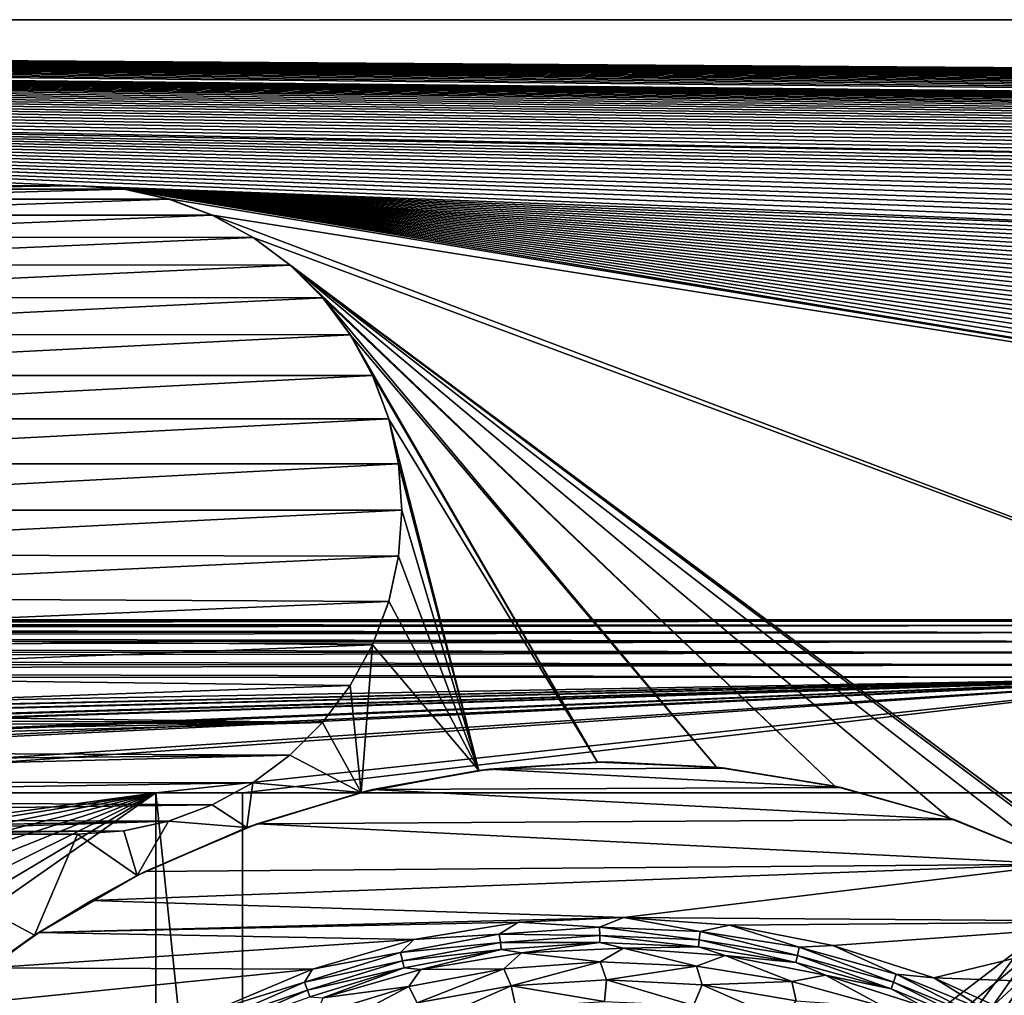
# Model space of a CAD drawing. Header units: metres. Extents: x -205 to 205, y -104 to 104.
# Tile 557 of 656: x -97 to -80, y 58 to 75. Entities that reach past the tile are written whole.
import ezdxf

# ---------------------------------------------------------------- set-up
doc = ezdxf.new("R2010")
doc.units = ezdxf.units.M
doc.layers.add('solid_01_2-CONSUMER_EHM_BOX_SW0001', color=7, linetype='CONTINUOUS')

msp = doc.modelspace()

# ---------------------------------------------------------------- linework, layer by layer
at = {"layer": 'solid_01_2-CONSUMER_EHM_BOX_SW0001'}
for points in [[(-200.010849, -74.958488), (-200.010773, 75.041512), (-0.010778, 75.04142)], [(-0.010849, -74.95858), (-200.010849, -74.958488), (-0.010778, 75.04142)], [(-0.010778, 75.04142, 1.5), (-0.010778, 75.04142), (-200.010773, 75.041512)], [(-0.010778, 75.04142, 1.5), (-200.010773, 75.041512), (-200.010773, 75.041512, 1.5)], [(-0.092699, 73.660339, 1.5), (-0.010778, 75.04142, 1.5), (-200.010773, 75.041512, 1.5)], [(-65.592697, 73.66037, 1.5), (-65.472809, 73.660767, 1.5), (-200.010773, 75.041512, 1.5)], [(-65.712799, 73.657394, 1.5), (-65.592697, 73.66037, 1.5), (-200.010773, 75.041512, 1.5)], [(-65.833015, 73.651825, 1.5), (-65.712799, 73.657394, 1.5), (-200.010773, 75.041512, 1.5)], [(-65.953247, 73.643661, 1.5), (-65.833015, 73.651825, 1.5), (-200.010773, 75.041512, 1.5)], [(-66.073395, 73.632919, 1.5), (-65.953247, 73.643661, 1.5), (-200.010773, 75.041512, 1.5)], [(-66.193352, 73.619576, 1.5), (-66.073395, 73.632919, 1.5), (-200.010773, 75.041512, 1.5)], [(-66.313034, 73.603653, 1.5), (-66.193352, 73.619576, 1.5), (-200.010773, 75.041512, 1.5)], [(-66.432327, 73.585129, 1.5), (-66.313034, 73.603653, 1.5), (-200.010773, 75.041512, 1.5)], [(-66.551147, 73.564018, 1.5), (-66.432327, 73.585129, 1.5), (-200.010773, 75.041512, 1.5)], [(-66.669388, 73.540306, 1.5), (-66.551147, 73.564018, 1.5), (-200.010773, 75.041512, 1.5)], [(-66.786957, 73.514008, 1.5), (-66.669388, 73.540306, 1.5), (-200.010773, 75.041512, 1.5)], [(-66.904366, 73.484962, 1.5), (-66.786957, 73.514008, 1.5), (-200.010773, 75.041512, 1.5)], [(-67.022049, 73.453064, 1.5), (-66.904366, 73.484962, 1.5), (-200.010773, 75.041512, 1.5)], [(-67.13974, 73.418419, 1.5), (-67.022049, 73.453064, 1.5), (-200.010773, 75.041512, 1.5)], [(-67.257187, 73.381111, 1.5), (-67.13974, 73.418419, 1.5), (-200.010773, 75.041512, 1.5)], [(-67.374138, 73.341255, 1.5), (-67.257187, 73.381111, 1.5), (-200.010773, 75.041512, 1.5)], [(-67.490334, 73.298927, 1.5), (-67.374138, 73.341255, 1.5), (-200.010773, 75.041512, 1.5)], [(-67.605515, 73.254227, 1.5), (-67.490334, 73.298927, 1.5), (-200.010773, 75.041512, 1.5)], [(-67.719437, 73.207253, 1.5), (-67.605515, 73.254227, 1.5), (-200.010773, 75.041512, 1.5)], [(-67.831848, 73.158104, 1.5), (-67.719437, 73.207253, 1.5), (-200.010773, 75.041512, 1.5)], [(-67.942474, 73.106857, 1.5), (-67.831848, 73.158104, 1.5), (-200.010773, 75.041512, 1.5)], [(-68.051079, 73.053627, 1.5), (-67.942474, 73.106857, 1.5), (-200.010773, 75.041512, 1.5)], [(-68.158195, 72.997993, 1.5), (-68.051079, 73.053627, 1.5), (-200.010773, 75.041512, 1.5)], [(-68.26442, 72.939606, 1.5), (-68.158195, 72.997993, 1.5), (-200.010773, 75.041512, 1.5)], [(-68.369576, 72.878647, 1.5), (-68.26442, 72.939606, 1.5), (-200.010773, 75.041512, 1.5)], [(-68.473503, 72.815323, 1.5), (-68.369576, 72.878647, 1.5), (-200.010773, 75.041512, 1.5)], [(-68.576027, 72.749817, 1.5), (-68.473503, 72.815323, 1.5), (-200.010773, 75.041512, 1.5)], [(-68.676971, 72.68232, 1.5), (-68.576027, 72.749817, 1.5), (-200.010773, 75.041512, 1.5)], [(-68.776169, 72.613029, 1.5), (-68.676971, 72.68232, 1.5), (-200.010773, 75.041512, 1.5)], [(-68.873444, 72.54213, 1.5), (-68.776169, 72.613029, 1.5), (-200.010773, 75.041512, 1.5)], [(-68.873444, 72.54213, 1.5), (-200.010773, 75.041512, 1.5), (-130.852737, 73.658592, 1.5)], [(-0.212802, 73.657364, 1.5), (-0.092699, 73.660339, 1.5), (-200.010773, 75.041512, 1.5)], [(-0.333018, 73.651794, 1.5), (-0.212802, 73.657364, 1.5), (-200.010773, 75.041512, 1.5)], [(-0.453247, 73.643631, 1.5), (-0.333018, 73.651794, 1.5), (-200.010773, 75.041512, 1.5)], [(-0.573391, 73.632889, 1.5), (-0.453247, 73.643631, 1.5), (-200.010773, 75.041512, 1.5)], [(-0.693352, 73.619545, 1.5), (-0.573391, 73.632889, 1.5), (-200.010773, 75.041512, 1.5)], [(-0.813032, 73.603622, 1.5), (-0.693352, 73.619545, 1.5), (-200.010773, 75.041512, 1.5)], [(-0.93233, 73.585098, 1.5), (-0.813032, 73.603622, 1.5), (-200.010773, 75.041512, 1.5)], [(-1.051149, 73.563988, 1.5), (-0.93233, 73.585098, 1.5), (-200.010773, 75.041512, 1.5)], [(-1.169391, 73.540276, 1.5), (-1.051149, 73.563988, 1.5), (-200.010773, 75.041512, 1.5)], [(-1.286956, 73.513977, 1.5), (-1.169391, 73.540276, 1.5), (-200.010773, 75.041512, 1.5)], [(-1.404369, 73.484924, 1.5), (-1.286956, 73.513977, 1.5), (-200.010773, 75.041512, 1.5)], [(-1.522048, 73.453033, 1.5), (-1.404369, 73.484924, 1.5), (-200.010773, 75.041512, 1.5)], [(-1.639738, 73.418388, 1.5), (-1.522048, 73.453033, 1.5), (-200.010773, 75.041512, 1.5)], [(-1.757186, 73.381081, 1.5), (-1.639738, 73.418388, 1.5), (-200.010773, 75.041512, 1.5)], [(-1.874135, 73.341225, 1.5), (-1.757186, 73.381081, 1.5), (-200.010773, 75.041512, 1.5)], [(-1.99033, 73.298897, 1.5), (-1.874135, 73.341225, 1.5), (-200.010773, 75.041512, 1.5)], [(-2.105517, 73.254196, 1.5), (-1.99033, 73.298897, 1.5), (-200.010773, 75.041512, 1.5)], [(-2.21944, 73.207222, 1.5), (-2.105517, 73.254196, 1.5), (-200.010773, 75.041512, 1.5)], [(-2.331845, 73.158073, 1.5), (-2.21944, 73.207222, 1.5), (-200.010773, 75.041512, 1.5)], [(-2.442476, 73.106827, 1.5), (-2.331845, 73.158073, 1.5), (-200.010773, 75.041512, 1.5)], [(-2.442476, 73.106827, 1.5), (-200.010773, 75.041512, 1.5), (-65.472809, 73.660767, 1.5)], [(-130.852737, 73.658592, 1.5), (-68.968628, 72.469826, 1.5), (-68.873444, 72.54213, 1.5)], [(-69.061539, 72.396294, 1.5), (-68.968628, 72.469826, 1.5), (-130.852737, 73.658592, 1.5)], [(-69.152023, 72.321739, 1.5), (-69.061539, 72.396294, 1.5), (-130.852737, 73.658592, 1.5)], [(-69.240265, 72.245735, 1.5), (-69.152023, 72.321739, 1.5), (-130.852737, 73.658592, 1.5)], [(-69.326576, 72.167816, 1.5), (-69.240265, 72.245735, 1.5), (-130.852737, 73.658592, 1.5)], [(-69.424805, 72.074677, 1.5), (-69.326576, 72.167816, 1.5), (-130.852737, 73.658592, 1.5)], [(-69.520348, 71.979355, 1.5), (-69.424805, 72.074677, 1.5), (-130.852737, 73.658592, 1.5)], [(-69.61319, 71.882057, 1.5), (-69.520348, 71.979355, 1.5), (-130.852737, 73.658592, 1.5)], [(-69.703293, 71.783012, 1.5), (-69.61319, 71.882057, 1.5), (-130.852737, 73.658592, 1.5)], [(-69.790642, 71.682434, 1.5), (-69.703293, 71.783012, 1.5), (-130.852737, 73.658592, 1.5)], [(-69.875206, 71.580551, 1.5), (-69.790642, 71.682434, 1.5), (-130.852737, 73.658592, 1.5)], [(-69.956963, 71.477577, 1.5), (-69.875206, 71.580551, 1.5), (-130.852737, 73.658592, 1.5)], [(-70.035889, 71.373688, 1.5), (-69.956963, 71.477577, 1.5), (-130.852737, 73.658592, 1.5)], [(-70.035889, 71.373688, 1.5), (-130.852737, 73.658592, 1.5), (-130.732178, 73.65377, 1.5)], [(-130.732178, 73.65377, 1.5), (-70.111977, 71.268303, 1.5), (-70.035889, 71.373688, 1.5)], [(-70.185249, 71.161293, 1.5), (-70.111977, 71.268303, 1.5), (-130.732178, 73.65377, 1.5)], [(-70.185249, 71.161293, 1.5), (-130.732178, 73.65377, 1.5), (-96.26078, 72.160912, 1.5)], [(-100.26078, 72.160912, 1.5), (-96.26078, 72.160912, 1.5), (-130.732178, 73.65377, 1.5)], [(-101.843063, 71.932861, 1.571667), (-95.459221, 72.103073, 1.571667), (-101.062035, 72.103104, 1.571667)], [(-101.843063, 71.932861, 1.571667), (-94.677612, 71.932587, 1.571667), (-95.459221, 72.103073, 1.571667)], [(-101.062035, 72.103104, 1.571667), (-96.26078, 72.160912, 1.571667), (-100.26078, 72.160912, 1.571667)], [(-101.062035, 72.103104, 1.571667), (-95.459221, 72.103073, 1.571667), (-96.26078, 72.160912, 1.571667)], [(-96.26078, 72.160912, 1.571667), (-96.26078, 72.160912, 1.5), (-100.26078, 72.160912, 1.5)], [(-100.26078, 72.160912, 1.571667), (-96.26078, 72.160912, 1.571667), (-100.26078, 72.160912, 1.5)], [(-96.26078, 72.160912, 1.5), (-70.255737, 71.052757, 1.5), (-70.185249, 71.161293, 1.5)], [(-96.26078, 72.160912, 1.5), (-70.323456, 70.942848, 1.5), (-70.255737, 71.052757, 1.5)], [(-96.26078, 72.160912, 1.5), (-70.38842, 70.831673, 1.5), (-70.323456, 70.942848, 1.5)], [(-96.26078, 72.160912, 1.5), (-70.450661, 70.71936, 1.5), (-70.38842, 70.831673, 1.5)], [(-96.26078, 72.160912, 1.5), (-70.510201, 70.606041, 1.5), (-70.450661, 70.71936, 1.5)], [(-96.26078, 72.160912, 1.5), (-70.567047, 70.491837, 1.5), (-70.510201, 70.606041, 1.5)], [(-96.26078, 72.160912, 1.5), (-70.621239, 70.376869, 1.5), (-70.567047, 70.491837, 1.5)], [(-96.26078, 72.160912, 1.5), (-95.458496, 72.103226, 1.5), (-70.621239, 70.376869, 1.5)], [(-95.459221, 72.103073, 1.571667), (-95.458496, 72.103226, 1.5), (-96.26078, 72.160912, 1.5)], [(-96.26078, 72.160912, 1.571667), (-95.459221, 72.103073, 1.571667), (-96.26078, 72.160912, 1.5)], [(-95.459221, 72.103073, 1.571667), (-94.677612, 71.932587, 1.571667), (-95.458496, 72.103226, 1.5)], [(-95.458496, 72.103226, 1.5), (-70.672783, 70.260979, 1.5), (-70.621239, 70.376869, 1.5)], [(-95.458496, 72.103226, 1.5), (-70.72168, 70.143784, 1.5), (-70.672783, 70.260979, 1.5)], [(-95.458496, 72.103226, 1.5), (-70.767906, 70.025414, 1.5), (-70.72168, 70.143784, 1.5)], [(-95.458496, 72.103226, 1.5), (-70.81144, 69.905991, 1.5), (-70.767906, 70.025414, 1.5)], [(-95.458496, 72.103226, 1.5), (-70.852242, 69.785652, 1.5), (-70.81144, 69.905991, 1.5)], [(-95.458496, 72.103226, 1.5), (-70.890297, 69.664536, 1.5), (-70.852242, 69.785652, 1.5)], [(-95.458496, 72.103226, 1.5), (-70.925575, 69.542755, 1.5), (-70.890297, 69.664536, 1.5)], [(-95.458496, 72.103226, 1.5), (-70.958046, 69.420456, 1.5), (-70.925575, 69.542755, 1.5)], [(-95.458496, 72.103226, 1.5), (-70.987701, 69.297768, 1.5), (-70.958046, 69.420456, 1.5)], [(-95.458496, 72.103226, 1.5), (-71.014503, 69.174774, 1.5), (-70.987701, 69.297768, 1.5)], [(-95.458496, 72.103226, 1.5), (-71.038506, 69.051239, 1.5), (-71.014503, 69.174774, 1.5)], [(-95.458496, 72.103226, 1.5), (-71.059731, 68.927109, 1.5), (-71.038506, 69.051239, 1.5)], [(-95.458496, 72.103226, 1.5), (-71.078156, 68.802383, 1.5), (-71.059731, 68.927109, 1.5)], [(-95.458496, 72.103226, 1.5), (-71.093803, 68.677063, 1.5), (-71.078156, 68.802383, 1.5)], [(-95.458496, 72.103226, 1.5), (-71.106659, 68.551132, 1.5), (-71.093803, 68.677063, 1.5)], [(-95.458496, 72.103226, 1.5), (-71.11673, 68.424614, 1.5), (-71.106659, 68.551132, 1.5)], [(-95.458496, 72.103226, 1.5), (-71.124016, 68.297493, 1.5), (-71.11673, 68.424614, 1.5)], [(-95.458496, 72.103226, 1.5), (-71.128517, 68.169769, 1.5), (-71.124016, 68.297493, 1.5)], [(-95.458496, 72.103226, 1.5), (-71.130226, 68.041451, 1.5), (-71.128517, 68.169769, 1.5)], [(-95.458496, 72.103226, 1.5), (-94.678963, 71.933075, 1.5), (-71.130226, 68.041451, 1.5)], [(-94.677612, 71.932587, 1.571667), (-94.678963, 71.933075, 1.5), (-95.458496, 72.103226, 1.5)], [(-102.593513, 71.653191, 1.571667), (-94.677612, 71.932587, 1.571667), (-101.843063, 71.932861, 1.571667)], [(-102.593513, 71.653191, 1.571667), (-93.92646, 71.652458, 1.571667), (-94.677612, 71.932587, 1.571667)], [(-94.678963, 71.933075, 1.5), (-93.924843, 71.651459, 1.5), (-71.130226, 68.041451, 1.5)], [(-94.677612, 71.932587, 1.571667), (-93.924843, 71.651459, 1.5), (-94.678963, 71.933075, 1.5)], [(-94.677612, 71.932587, 1.571667), (-93.92646, 71.652458, 1.571667), (-93.924843, 71.651459, 1.5)], [(-103.298508, 71.268623, 1.571667), (-93.92646, 71.652458, 1.571667), (-102.593513, 71.653191, 1.571667)], [(-103.298508, 71.268623, 1.571667), (-93.220917, 71.267242, 1.571667), (-93.92646, 71.652458, 1.571667)], [(-93.92646, 71.652458, 1.571667), (-93.220917, 71.267242, 1.571667), (-93.924843, 71.651459, 1.5)], [(-93.924843, 71.651459, 1.5), (-71.130226, 63.041454, 1.5), (-71.130226, 68.041451, 1.5)], [(-93.924843, 71.651459, 1.5), (-93.219933, 71.266304, 1.5), (-71.130226, 63.041454, 1.5)], [(-93.220917, 71.267242, 1.571667), (-93.219933, 71.266304, 1.5), (-93.924843, 71.651459, 1.5)], [(-103.9403, 70.788979, 1.571667), (-93.220917, 71.267242, 1.571667), (-103.298508, 71.268623, 1.571667)], [(-103.9403, 70.788979, 1.571667), (-92.578995, 70.787003, 1.571667), (-93.220917, 71.267242, 1.571667)], [(-93.220917, 71.267242, 1.571667), (-92.578995, 70.787003, 1.571667), (-93.219933, 71.266304, 1.5)], [(-93.219933, 71.266304, 1.5), (-75.732468, 58.238995, 1.5), (-71.130226, 63.041454, 1.5)], [(-93.219933, 71.266304, 1.5), (-92.577797, 70.78611, 1.5), (-75.732468, 58.238995, 1.5)], [(-92.578995, 70.787003, 1.571667), (-92.577797, 70.78611, 1.5), (-93.219933, 71.266304, 1.5)], [(-104.506317, 70.223251, 1.571667), (-92.578995, 70.787003, 1.571667), (-103.9403, 70.788979, 1.571667)], [(-104.506317, 70.223251, 1.571667), (-92.013275, 70.220985, 1.571667), (-92.578995, 70.787003, 1.571667)], [(-92.578995, 70.787003, 1.571667), (-92.013275, 70.220985, 1.571667), (-92.577797, 70.78611, 1.5)], [(-92.577797, 70.78611, 1.5), (-77.42878, 59.433914, 1.5), (-75.732468, 58.238995, 1.5)], [(-92.577797, 70.78611, 1.5), (-79.239441, 60.424042, 1.5), (-77.42878, 59.433914, 1.5)], [(-92.577797, 70.78611, 1.5), (-81.152687, 61.201496, 1.5), (-79.239441, 60.424042, 1.5)], [(-92.577797, 70.78611, 1.5), (-83.140785, 61.75494, 1.5), (-81.152687, 61.201496, 1.5)], [(-92.577797, 70.78611, 1.5), (-92.009956, 70.217278, 1.5), (-83.140785, 61.75494, 1.5)], [(-92.013275, 70.220985, 1.571667), (-92.009956, 70.217278, 1.5), (-92.577797, 70.78611, 1.5)], [(-104.986565, 69.581337, 1.571667), (-92.013275, 70.220985, 1.571667), (-104.506317, 70.223251, 1.571667)], [(-104.986565, 69.581337, 1.571667), (-91.533623, 69.579185, 1.571667), (-92.013275, 70.220985, 1.571667)], [(-92.013275, 70.220985, 1.571667), (-91.533623, 69.579185, 1.571667), (-92.009956, 70.217278, 1.5)], [(-92.009956, 70.217278, 1.5), (-85.187401, 62.081654, 1.5), (-83.140785, 61.75494, 1.5)], [(-92.009956, 70.217278, 1.5), (-91.531219, 69.574974, 1.5), (-85.187401, 62.081654, 1.5)], [(-91.533623, 69.579185, 1.571667), (-91.531219, 69.574974, 1.5), (-92.009956, 70.217278, 1.5)], [(-105.371773, 68.875786, 1.571667), (-91.533623, 69.579185, 1.571667), (-104.986565, 69.581337, 1.571667)], [(-105.371773, 68.875786, 1.571667), (-91.149055, 68.874199, 1.571667), (-91.533623, 69.579185, 1.571667)], [(-91.533623, 69.579185, 1.571667), (-91.149055, 68.874199, 1.571667), (-91.531219, 69.574974, 1.5)], [(-91.531219, 69.574974, 1.5), (-87.249725, 62.172142, 1.5), (-85.187401, 62.081654, 1.5)], [(-91.531219, 69.574974, 1.5), (-91.147743, 68.870773, 1.5), (-87.249725, 62.172142, 1.5)], [(-91.149055, 68.874199, 1.571667), (-91.147743, 68.870773, 1.5), (-91.531219, 69.574974, 1.5)], [(-105.651909, 68.124641, 1.571667), (-91.149055, 68.874199, 1.571667), (-105.371773, 68.875786, 1.571667)], [(-105.651909, 68.124641, 1.571667), (-90.869385, 68.123741, 1.571667), (-91.149055, 68.874199, 1.571667)], [(-91.149055, 68.874199, 1.571667), (-90.869385, 68.123741, 1.571667), (-91.147743, 68.870773, 1.5)], [(-91.147743, 68.870773, 1.5), (-90.867744, 68.118446, 1.5), (-87.249725, 62.172142, 1.5)], [(-90.869385, 68.123741, 1.571667), (-90.867744, 68.118446, 1.5), (-91.147743, 68.870773, 1.5)], [(-105.822395, 67.343025, 1.571667), (-90.869385, 68.123741, 1.571667), (-105.651909, 68.124641, 1.571667)], [(-105.822395, 67.343025, 1.571667), (-90.699142, 67.34272, 1.571667), (-90.869385, 68.123741, 1.571667)], [(-90.869385, 68.123741, 1.571667), (-90.699142, 67.34272, 1.571667), (-90.867744, 68.118446, 1.5)], [(-90.867744, 68.118446, 1.5), (-89.308502, 62.027618, 1.5), (-87.249725, 62.172142, 1.5)], [(-90.867744, 68.118446, 1.5), (-90.698639, 67.341141, 1.5), (-89.308502, 62.027618, 1.5)], [(-90.699142, 67.34272, 1.571667), (-90.698639, 67.341141, 1.5), (-90.867744, 68.118446, 1.5)], [(-105.880226, 66.541466, 1.571667), (-90.699142, 67.34272, 1.571667), (-105.822395, 67.343025, 1.571667)], [(-105.880226, 66.541466, 1.571667), (-90.641335, 66.541466, 1.571667), (-90.699142, 67.34272, 1.571667)], [(-90.699142, 67.34272, 1.571667), (-90.641335, 66.541466, 1.571667), (-90.698639, 67.341141, 1.5)], [(-90.698639, 67.341141, 1.5), (-90.641335, 66.541466, 1.5), (-89.308502, 62.027618, 1.5)], [(-90.641335, 66.541466, 1.571667), (-90.641335, 66.541466, 1.5), (-90.698639, 67.341141, 1.5)], [(-105.825027, 65.768669, 1.571667), (-90.641335, 66.541466, 1.571667), (-105.880226, 66.541466, 1.571667)], [(-105.825027, 65.768669, 1.571667), (-90.699173, 65.739906, 1.571667), (-90.641335, 66.541466, 1.571667)], [(-90.699173, 65.739906, 1.571667), (-90.699028, 65.739182, 1.5), (-90.641335, 66.541466, 1.5)], [(-90.641335, 66.541466, 1.571667), (-90.699173, 65.739906, 1.571667), (-90.641335, 66.541466, 1.5)], [(-90.641335, 66.541466, 1.5), (-90.699028, 65.739182, 1.5), (-89.308502, 62.027618, 1.5)], [(-105.67485, 65.033066, 1.571667), (-90.699173, 65.739906, 1.571667), (-105.825027, 65.768669, 1.571667)], [(-105.67485, 65.033066, 1.571667), (-90.869659, 64.95829, 1.571667), (-90.699173, 65.739906, 1.571667)], [(-90.699173, 65.739906, 1.571667), (-90.869659, 64.95829, 1.571667), (-90.699028, 65.739182, 1.5)], [(-90.869659, 64.95829, 1.571667), (-90.869171, 64.959648, 1.5), (-90.699028, 65.739182, 1.5)], [(-90.699028, 65.739182, 1.5), (-90.869171, 64.959648, 1.5), (-89.308502, 62.027618, 1.5)], [(-105.429802, 64.334953, 1.571667), (-90.869659, 64.95829, 1.571667), (-105.67485, 65.033066, 1.571667)], [(-105.429802, 64.334953, 1.571667), (-91.149788, 64.207146, 1.571667), (-90.869659, 64.95829, 1.571667)], [(-90.869171, 64.959648, 1.5), (-91.150795, 64.205528, 1.5), (-89.308502, 62.027618, 1.5)], [(-90.869659, 64.95829, 1.571667), (-91.150795, 64.205528, 1.5), (-90.869171, 64.959648, 1.5)], [(-90.869659, 64.95829, 1.571667), (-91.149788, 64.207146, 1.571667), (-91.150795, 64.205528, 1.5)], [(-76.40242, 64.419807, 69.377037), (-185.602417, 64.42765, 69.377037), (-185.602402, 64.546761, 69.566925)], [(-185.602402, 64.546272, 74.43409), (-185.602417, 64.426956, 74.62384), (-76.402412, 64.538429, 74.43409)], [(-185.602417, 64.426956, 74.62384), (-76.40242, 64.419113, 74.62384), (-76.402412, 64.538429, 74.43409)], [(-185.602402, 64.645401, 70), (-76.402405, 64.637558, 74), (-76.402405, 64.637558, 70)], [(-185.602402, 64.645401, 70), (-185.602402, 64.645401, 74), (-76.402405, 64.637558, 74)], [(-185.602402, 64.620331, 74.222519), (-76.402405, 64.637558, 74), (-185.602402, 64.645401, 74)], [(-76.402405, 64.61274, 69.778572), (-185.602402, 64.645401, 70), (-76.402405, 64.637558, 70)], [(-76.402405, 64.61274, 69.778572), (-185.602402, 64.620583, 69.778572), (-185.602402, 64.645401, 70)], [(-185.602402, 64.620331, 74.222519), (-76.402405, 64.612488, 74.222519), (-76.402405, 64.637558, 74)], [(-76.402412, 64.538918, 69.566925), (-185.602402, 64.546761, 69.566925), (-185.602402, 64.620583, 69.778572)], [(-76.402405, 64.61274, 69.778572), (-76.402412, 64.538918, 69.566925), (-185.602402, 64.620583, 69.778572)], [(-185.602402, 64.620331, 74.222519), (-185.602402, 64.546272, 74.43409), (-76.402405, 64.612488, 74.222519)], [(-185.602402, 64.546272, 74.43409), (-76.402412, 64.538429, 74.43409), (-76.402405, 64.612488, 74.222519)], [(-76.402412, 64.538918, 69.566925), (-76.40242, 64.419807, 69.377037), (-185.602402, 64.546761, 69.566925)], [(-76.402428, 64.261398, 69.218445), (-185.602432, 64.269241, 69.218445), (-185.602417, 64.42765, 69.377037)], [(-185.602417, 64.426956, 74.62384), (-185.602432, 64.268364, 74.782249), (-76.40242, 64.419113, 74.62384)], [(-185.602432, 64.268364, 74.782249), (-76.402428, 64.260521, 74.782249), (-76.40242, 64.419113, 74.62384)], [(-76.40242, 64.419807, 69.377037), (-76.402428, 64.261398, 69.218445), (-185.602417, 64.42765, 69.377037)], [(-105.08725, 63.666882, 1.571667), (-91.149788, 64.207146, 1.571667), (-105.429802, 64.334953, 1.571667)], [(-76.402443, 64.071648, 69.099129), (-185.602448, 64.079491, 69.099129), (-185.602432, 64.269241, 69.218445)], [(-185.602432, 64.268364, 74.782249), (-185.602448, 64.078476, 74.90136), (-76.402428, 64.260521, 74.782249)], [(-185.602448, 64.078476, 74.90136), (-76.402443, 64.070633, 74.90136), (-76.402428, 64.260521, 74.782249)], [(-76.402428, 64.261398, 69.218445), (-76.402443, 64.071648, 69.099129), (-185.602432, 64.269241, 69.218445)], [(-105.08725, 63.666882, 1.571667), (-91.535004, 63.501598, 1.571667), (-91.149788, 64.207146, 1.571667)], [(-91.150795, 64.205528, 1.5), (-91.535942, 63.500614, 1.5), (-91.349754, 61.645718, 1.5)], [(-91.535004, 63.501598, 1.571667), (-91.535942, 63.500614, 1.5), (-91.150795, 64.205528, 1.5)], [(-91.149788, 64.207146, 1.571667), (-91.535004, 63.501598, 1.571667), (-91.150795, 64.205528, 1.5)], [(-91.150795, 64.205528, 1.5), (-91.349754, 61.645718, 1.5), (-89.308502, 62.027618, 1.5)], [(-76.402458, 63.860081, 69.02507), (-185.602463, 63.867924, 69.02507), (-185.602448, 64.079491, 69.099129)], [(-185.602448, 64.078476, 74.90136), (-185.602463, 63.866829, 74.975174), (-76.402443, 64.070633, 74.90136)], [(-185.602463, 63.866829, 74.975174), (-76.402458, 63.858986, 74.975174), (-76.402443, 64.070633, 74.90136)], [(-76.402443, 64.071648, 69.099129), (-76.402458, 63.860081, 69.02507), (-185.602448, 64.079491, 69.099129)], [(-185.602463, 63.867924, 69.02507), (-76.402473, 63.637558, 69), (-185.602478, 63.645401, 69)], [(-185.602463, 63.866829, 74.975174), (-185.602478, 63.645401, 75), (-76.402458, 63.858986, 74.975174)], [(-76.402458, 63.858986, 74.975174), (-185.602478, 63.645401, 75), (-76.402473, 63.637558, 75)], [(-76.402458, 63.860081, 69.02507), (-76.402473, 63.637558, 69), (-185.602463, 63.867924, 69.02507)], [(-185.602615, 61.645401, 69), (-185.602478, 63.645401, 69), (-76.402473, 63.637558, 69)], [(-91.959076, 42.820488, 75), (-76.402473, 63.637558, 75), (-185.602478, 63.645401, 75)], [(-92.726151, 42.986298, 75), (-91.959076, 42.820488, 75), (-185.602478, 63.645401, 75)], [(-93.500885, 43.041248, 75), (-92.726151, 42.986298, 75), (-185.602478, 63.645401, 75)], [(-168.500885, 43.051987, 75), (-93.500885, 43.041248, 75), (-185.602478, 63.645401, 75)], [(-104.647316, 63.029133, 1.571667), (-91.535004, 63.501598, 1.571667), (-105.08725, 63.666882, 1.571667)], [(-168.602615, 61.64418, 69), (-185.602615, 61.645401, 69), (-76.402473, 63.637558, 69)], [(-167.102615, 61.644073, 69), (-168.602615, 61.64418, 69), (-76.402473, 63.637558, 69)], [(-156.752625, 61.64333, 69), (-167.102615, 61.644073, 69), (-76.402473, 63.637558, 69)], [(-155.252625, 61.643223, 69), (-156.752625, 61.64333, 69), (-76.402473, 63.637558, 69)], [(-144.502625, 61.642452, 69), (-155.252625, 61.643223, 69), (-76.402473, 63.637558, 69)], [(-143.002625, 61.642342, 69), (-144.502625, 61.642452, 69), (-76.402473, 63.637558, 69)], [(-138.202621, 61.641998, 69), (-143.002625, 61.642342, 69), (-76.402473, 63.637558, 69)], [(-137.002625, 61.641911, 69), (-138.202621, 61.641998, 69), (-76.402473, 63.637558, 69)], [(-125.002617, 61.641048, 69), (-137.002625, 61.641911, 69), (-76.402473, 63.637558, 69)], [(-125.002617, 61.641048, 69), (-76.402473, 63.637558, 69), (-123.80262, 61.640965, 69)], [(-76.402473, 63.637558, 69), (-119.002617, 61.640617, 69), (-123.80262, 61.640965, 69)], [(-76.402473, 63.637558, 69), (-117.502617, 61.640511, 69), (-119.002617, 61.640617, 69)], [(-76.402473, 63.637558, 69), (-106.752617, 61.63974, 69), (-117.502617, 61.640511, 69)], [(-76.402473, 63.637558, 69), (-105.252617, 61.639633, 69), (-106.752617, 61.63974, 69)], [(-76.402473, 63.637558, 69), (-94.902618, 61.638889, 69), (-105.252617, 61.639633, 69)], [(-104.647316, 63.029133, 1.571667), (-92.015244, 62.85968, 1.571667), (-91.535004, 63.501598, 1.571667)], [(-76.402473, 63.637558, 69), (-93.402618, 61.638783, 69), (-94.902618, 61.638889, 69)], [(-76.402473, 63.637558, 69), (-76.402618, 61.637558, 69), (-93.402618, 61.638783, 69)], [(-91.535942, 63.500614, 1.5), (-92.016136, 62.858482, 1.5), (-91.349754, 61.645718, 1.5)], [(-92.015244, 62.85968, 1.571667), (-92.016136, 62.858482, 1.5), (-91.535942, 63.500614, 1.5)], [(-91.535004, 63.501598, 1.571667), (-92.015244, 62.85968, 1.571667), (-91.535942, 63.500614, 1.5)], [(-91.959076, 42.820488, 75), (-91.220596, 42.545918, 75), (-76.402473, 63.637558, 75)], [(-91.220596, 42.545918, 75), (-90.529961, 42.169308, 75), (-76.402473, 63.637558, 75)], [(-90.529961, 42.169308, 75), (-89.900307, 41.698193, 75), (-76.402473, 63.637558, 75)], [(-89.900307, 41.698193, 75), (-89.343697, 41.141418, 75), (-76.402473, 63.637558, 75)], [(-89.343697, 41.141418, 75), (-88.872765, 40.511635, 75), (-76.402473, 63.637558, 75)], [(-88.872765, 40.511635, 75), (-88.496353, 39.820889, 75), (-76.402473, 63.637558, 75)], [(-88.496353, 39.820889, 75), (-88.221992, 39.082336, 75), (-76.402473, 63.637558, 75)], [(-88.221992, 39.082336, 75), (-88.056404, 38.315208, 75), (-76.402473, 63.637558, 75)], [(-88.056404, 38.315208, 75), (-88.001671, 37.540459, 75), (-76.402473, 63.637558, 75)], [(-88.001671, 37.540459, 75), (-76.416145, -63.561199, 75), (-76.402473, 63.637558, 75)], [(-107.846725, 62.921246, 1.571667), (-92.015244, 62.85968, 1.571667), (-104.647316, 63.029133, 1.571667)], [(-109.270988, 62.371006, 1.571667), (-92.015244, 62.85968, 1.571667), (-108.812752, 62.586391, 1.571667)], [(-109.270988, 62.371006, 1.571667), (-92.581261, 62.293953, 1.571667), (-92.015244, 62.85968, 1.571667)], [(-108.812752, 62.586391, 1.571667), (-92.015244, 62.85968, 1.571667), (-108.338585, 62.769417, 1.571667)], [(-108.338585, 62.769417, 1.571667), (-92.015244, 62.85968, 1.571667), (-107.846725, 62.921246, 1.571667)], [(-92.016136, 62.858482, 1.5), (-92.584969, 62.290638, 1.5), (-91.349754, 61.645718, 1.5)], [(-92.581261, 62.293953, 1.571667), (-92.584969, 62.290638, 1.5), (-92.016136, 62.858482, 1.5)], [(-92.015244, 62.85968, 1.571667), (-92.581261, 62.293953, 1.571667), (-92.016136, 62.858482, 1.5)], [(-110.13797, 61.842373, 1.571667), (-93.223061, 61.814304, 1.571667), (-92.581261, 62.293953, 1.571667)], [(-110.13797, 61.842373, 1.571667), (-92.581261, 62.293953, 1.571667), (-109.714294, 62.12175, 1.571667)], [(-109.714294, 62.12175, 1.571667), (-92.581261, 62.293953, 1.571667), (-109.270988, 62.371006, 1.571667)], [(-92.584969, 62.290638, 1.5), (-93.227272, 61.811901, 1.5), (-91.349754, 61.645718, 1.5)], [(-93.223061, 61.814304, 1.571667), (-93.227272, 61.811901, 1.5), (-92.584969, 62.290638, 1.5)], [(-92.581261, 62.293953, 1.571667), (-93.223061, 61.814304, 1.571667), (-92.584969, 62.290638, 1.5)], [(-89.126671, 62.050579, 1.571667), (-87.249725, 62.172142, 1.5), (-89.308502, 62.027618, 1.5)], [(-89.126671, 62.050579, 1.571667), (-87.086624, 62.173805, 1.571667), (-87.249725, 62.172142, 1.5)], [(-89.126671, 62.050579, 1.571667), (-85.042755, 62.065304, 1.571667), (-87.086624, 62.173805, 1.571667)], [(-87.086624, 62.173805, 1.571667), (-85.187401, 62.081654, 1.5), (-87.249725, 62.172142, 1.5)], [(-87.086624, 62.173805, 1.571667), (-85.042755, 62.065304, 1.571667), (-85.187401, 62.081654, 1.5)], [(-91.151756, 61.694393, 1.571667), (-89.308502, 62.027618, 1.5), (-91.349754, 61.645718, 1.5)], [(-91.151756, 61.694393, 1.571667), (-89.126671, 62.050579, 1.571667), (-89.308502, 62.027618, 1.5)], [(-91.151756, 61.694393, 1.571667), (-83.027489, 61.730663, 1.571667), (-89.126671, 62.050579, 1.571667)], [(-89.126671, 62.050579, 1.571667), (-83.027489, 61.730663, 1.571667), (-85.042755, 62.065304, 1.571667)], [(-85.042755, 62.065304, 1.571667), (-83.140785, 61.75494, 1.5), (-85.187401, 62.081654, 1.5)], [(-85.042755, 62.065304, 1.571667), (-83.027489, 61.730663, 1.571667), (-83.140785, 61.75494, 1.5)], [(-110.537338, 61.536636, 1.571667), (-93.223061, 61.814304, 1.571667), (-110.13797, 61.842373, 1.571667)], [(-110.537338, 61.536636, 1.571667), (-93.928047, 61.429741, 1.571667), (-93.223061, 61.814304, 1.571667)], [(-93.227272, 61.811901, 1.5), (-93.931473, 61.428429, 1.5), (-93.326401, 61.037159, 1.5)], [(-93.928047, 61.429741, 1.571667), (-93.931473, 61.428429, 1.5), (-93.227272, 61.811901, 1.5)], [(-93.223061, 61.814304, 1.571667), (-93.928047, 61.429741, 1.571667), (-93.227272, 61.811901, 1.5)], [(-93.227272, 61.811901, 1.5), (-93.326401, 61.037159, 1.5), (-91.349754, 61.645718, 1.5)], [(-105.252617, 61.639633, 72), (-94.902618, 61.638889, 72), (-105.252716, 60.222931, 72)], [(-94.902618, 61.638889, 72), (-104.627815, 60.061043, 72), (-105.252716, 60.222931, 72)], [(-94.902618, 61.638889, 69), (-94.902618, 61.638889, 72), (-105.252617, 61.639633, 72)], [(-94.902618, 61.638889, 69), (-105.252617, 61.639633, 72), (-105.252617, 61.639633, 69)], [(-94.902618, 61.638889, 72), (-104.035118, 59.806629, 72), (-104.627815, 60.061043, 72)], [(-94.902618, 61.638889, 72), (-103.487076, 59.464966, 72), (-104.035118, 59.806629, 72)], [(-94.902618, 61.638889, 72), (-102.997597, 59.044674, 72), (-103.487076, 59.464966, 72)], [(-94.902618, 61.638889, 72), (-102.577377, 58.555134, 72), (-102.997597, 59.044674, 72)], [(-94.902618, 61.638889, 72), (-102.235794, 58.007042, 72), (-102.577377, 58.555134, 72)], [(-94.902618, 61.638889, 72), (-101.981461, 57.41431, 72), (-102.235794, 58.007042, 72)], [(-94.902618, 61.638889, 72), (-101.819664, 56.789387, 72), (-101.981461, 57.41431, 72)], [(-94.902618, 61.638889, 72), (-94.902969, 56.788887, 72), (-101.819664, 56.789387, 72)], [(-94.902969, 56.788887, 67.02655), (-94.902618, 61.638889, 69), (-93.403656, 47.138783, 63.099998)], [(-94.902618, 61.638889, 69), (-94.902969, 56.788887, 72), (-94.902618, 61.638889, 72)], [(-94.902969, 56.788887, 67.02655), (-94.902969, 56.788887, 72), (-94.902618, 61.638889, 69)], [(-93.402618, 61.638783, 69), (-93.403656, 47.138783, 63.099998), (-94.902618, 61.638889, 69)], [(-93.403656, 47.138783, 69.5), (-93.403656, 47.138783, 63.099998), (-93.402618, 61.638783, 69)], [(-93.403656, 47.138783, 69.5), (-93.402618, 61.638783, 69), (-93.403549, 48.638783, 69.5)], [(-93.403549, 48.638783, 72), (-93.402618, 61.638783, 72), (-76.402618, 61.637558, 72)], [(-93.402618, 61.638783, 69), (-93.402618, 61.638783, 72), (-93.403549, 48.638783, 72)], [(-93.403549, 48.638783, 69.5), (-93.402618, 61.638783, 69), (-93.403549, 48.638783, 72)], [(-92.09169, 48.560181, 72), (-93.403549, 48.638783, 72), (-76.402618, 61.637558, 72)], [(-76.402618, 61.637558, 69), (-76.402618, 61.637558, 72), (-93.402618, 61.638783, 72)], [(-76.402618, 61.637558, 69), (-93.402618, 61.638783, 72), (-93.402618, 61.638783, 69)], [(-93.152138, 61.100563, 1.571667), (-91.349754, 61.645718, 1.5), (-93.326401, 61.037159, 1.5)], [(-93.152138, 61.100563, 1.571667), (-91.151756, 61.694393, 1.571667), (-91.349754, 61.645718, 1.5)], [(-93.152138, 61.100563, 1.571667), (-81.073128, 61.174259, 1.571667), (-91.151756, 61.694393, 1.571667)], [(-90.799141, 48.325825, 72), (-92.09169, 48.560181, 72), (-76.402618, 61.637558, 72)], [(-91.151756, 61.694393, 1.571667), (-81.073128, 61.174259, 1.571667), (-83.027489, 61.730663, 1.571667)], [(-89.54319, 47.938854, 72), (-90.799141, 48.325825, 72), (-76.402618, 61.637558, 72)], [(-88.342354, 47.404858, 72), (-89.54319, 47.938854, 72), (-76.402618, 61.637558, 72)], [(-87.214264, 46.731796, 72), (-88.342354, 47.404858, 72), (-76.402618, 61.637558, 72)], [(-87.214264, 46.731796, 72), (-76.402618, 61.637558, 72), (-86.174004, 45.928665, 72)], [(-76.402618, 61.637558, 72), (-75.4561, 61.573204, 72), (-86.174004, 45.928665, 72)], [(-83.027489, 61.730663, 1.571667), (-81.152687, 61.201496, 1.5), (-83.140785, 61.75494, 1.5)], [(-83.027489, 61.730663, 1.571667), (-81.073128, 61.174259, 1.571667), (-81.152687, 61.201496, 1.5)], [(-110.913795, 61.20356, 1.571667), (-93.928047, 61.429741, 1.571667), (-110.537338, 61.536636, 1.571667)], [(-110.913795, 61.20356, 1.571667), (-94.678505, 61.150066, 1.571667), (-93.928047, 61.429741, 1.571667)], [(-93.931473, 61.428429, 1.5), (-94.6838, 61.14843, 1.5), (-93.326401, 61.037159, 1.5)], [(-94.678505, 61.150066, 1.571667), (-94.6838, 61.14843, 1.5), (-93.931473, 61.428429, 1.5)], [(-93.928047, 61.429741, 1.571667), (-94.678505, 61.150066, 1.571667), (-93.931473, 61.428429, 1.5)], [(-75.4561, 61.573204, 72), (-74.527603, 61.381626, 72), (-86.174004, 45.928665, 72)], [(-74.527603, 61.381626, 72), (-73.632462, 61.065891, 72), (-86.174004, 45.928665, 72)], [(-111.268951, 60.841801, 1.571667), (-94.678505, 61.150066, 1.571667), (-110.913795, 61.20356, 1.571667)], [(-111.268951, 60.841801, 1.571667), (-100.85759, 60.953804, 1.571667), (-94.678505, 61.150066, 1.571667)], [(-94.678505, 61.150066, 1.571667), (-100.85759, 60.953804, 1.571667), (-95.459526, 60.979824, 1.571667)], [(-94.6838, 61.14843, 1.5), (-95.461105, 60.979317, 1.5), (-95.227043, 60.20507, 1.5)], [(-95.459526, 60.979824, 1.571667), (-95.461105, 60.979317, 1.5), (-94.6838, 61.14843, 1.5)], [(-94.678505, 61.150066, 1.571667), (-95.459526, 60.979824, 1.571667), (-94.6838, 61.14843, 1.5)], [(-94.6838, 61.14843, 1.5), (-95.227043, 60.20507, 1.5), (-93.326401, 61.037159, 1.5)], [(-95.091225, 60.273884, 1.571667), (-93.152138, 61.100563, 1.571667), (-93.326401, 61.037159, 1.5)], [(-95.091225, 60.273884, 1.571667), (-79.191216, 60.400955, 1.571667), (-93.152138, 61.100563, 1.571667)], [(-93.152138, 61.100563, 1.571667), (-79.191216, 60.400955, 1.571667), (-81.073128, 61.174259, 1.571667)], [(-81.073128, 61.174259, 1.571667), (-79.239441, 60.424042, 1.5), (-81.152687, 61.201496, 1.5)], [(-81.073128, 61.174259, 1.571667), (-79.191216, 60.400955, 1.571667), (-79.239441, 60.424042, 1.5)], [(-95.459526, 60.979824, 1.571667), (-100.85759, 60.953804, 1.571667), (-100.559578, 60.92997, 1.571667)], [(-95.459526, 60.979824, 1.571667), (-100.559578, 60.92997, 1.571667), (-100.260719, 60.92202, 1.571667)], [(-95.459526, 60.979824, 1.571667), (-100.260719, 60.92202, 1.571667), (-96.260788, 60.92202, 1.571667)], [(-100.260719, 60.92202, 1.5), (-98.666054, 57.931667, 1.5), (-97.005058, 59.170712, 1.5)], [(-96.260788, 60.92202, 1.5), (-100.260719, 60.92202, 1.5), (-97.005058, 59.170712, 1.5)], [(-100.260719, 60.92202, 1.5), (-96.260788, 60.92202, 1.5), (-100.260719, 60.92202, 1.571667)], [(-96.260788, 60.92202, 1.571667), (-100.260719, 60.92202, 1.571667), (-96.260788, 60.92202, 1.5)], [(-96.260788, 60.92202, 1.5), (-97.005058, 59.170712, 1.5), (-95.227043, 60.20507, 1.5)], [(-95.459526, 60.979824, 1.571667), (-96.260788, 60.92202, 1.571667), (-95.461105, 60.979317, 1.5)], [(-95.461105, 60.979317, 1.5), (-96.260788, 60.92202, 1.5), (-95.227043, 60.20507, 1.5)], [(-96.260788, 60.92202, 1.571667), (-96.260788, 60.92202, 1.5), (-95.461105, 60.979317, 1.5)], [(-95.091225, 60.273884, 1.571667), (-93.326401, 61.037159, 1.5), (-95.227043, 60.20507, 1.5)], [(-73.632462, 61.065891, 72), (-72.789238, 60.632545, 72), (-86.174004, 45.928665, 72)], [(-72.789238, 60.632545, 72), (-72.011803, 60.088829, 72), (-86.174004, 45.928665, 72)], [(-96.019112, 59.774738, 1.571667), (-86.797699, 59.477848, 1.571667), (-79.191216, 60.400955, 1.571667)], [(-96.019112, 59.774738, 1.571667), (-79.191216, 60.400955, 1.571667), (-95.091225, 60.273884, 1.571667)], [(-79.191216, 60.400955, 1.571667), (-86.797699, 59.477848, 1.571667), (-77.391808, 59.408825, 1.571667)], [(-96.019112, 59.774738, 1.571667), (-95.091225, 60.273884, 1.571667), (-95.227043, 60.20507, 1.5)], [(-96.019112, 59.774738, 1.571667), (-95.227043, 60.20507, 1.5), (-97.005058, 59.170712, 1.5)], [(-86.174004, 45.928665, 69.5), (-86.174004, 45.928665, 72), (-72.011803, 60.088829, 72)], [(-81.273361, 50.828602, 65.447258), (-86.174004, 45.928665, 69.5), (-72.011803, 60.088829, 72)], [(-81.273361, 50.828602, 65.447258), (-72.011803, 60.088829, 72), (-72.231377, 59.869289, 69)], [(-96.924217, 59.217987, 1.571667), (-96.019112, 59.774738, 1.571667), (-97.005058, 59.170712, 1.5)], [(-96.924217, 59.217987, 1.571667), (-86.797699, 59.477848, 1.571667), (-96.019112, 59.774738, 1.571667)], [(-81.273361, 50.828602, 65.447258), (-72.231377, 59.869289, 69), (-71.694603, 59.345398, 69)], [(-96.924217, 59.217987, 1.571667), (-88.62294, 59.394184, 1.571667), (-86.797699, 59.477848, 1.571667)], [(-96.924217, 59.217987, 1.571667), (-90.432884, 59.095348, 1.571667), (-88.62294, 59.394184, 1.571667)], [(-88.62294, 59.394184, 1.571667), (-90.432884, 59.095348, 1.571667), (-88.953407, 59.189865, 1.656628)], [(-88.62294, 59.394184, 1.571667), (-88.953407, 59.189865, 1.656628), (-87.21582, 59.312538, 1.656628)], [(-86.797699, 59.477848, 1.571667), (-88.62294, 59.394184, 1.571667), (-87.21582, 59.312538, 1.656628)], [(-86.797699, 59.477848, 1.571667), (-87.21582, 59.312538, 1.656628), (-85.475571, 59.236557, 1.656628)], [(-84.967155, 59.342793, 1.571667), (-86.797699, 59.477848, 1.571667), (-85.475571, 59.236557, 1.656628)], [(-77.391808, 59.408825, 1.571667), (-86.797699, 59.477848, 1.571667), (-84.967155, 59.342793, 1.571667)], [(-77.391808, 59.408825, 1.571667), (-84.967155, 59.342793, 1.571667), (-83.174286, 58.994904, 1.571667)], [(-77.391808, 59.408825, 1.571667), (-83.174286, 58.994904, 1.571667), (-81.426041, 58.433144, 1.571667)], [(-77.391808, 59.408825, 1.571667), (-81.426041, 58.433144, 1.571667), (-75.71167, 58.222645, 1.571667)], [(-97.806526, 58.60363, 1.571667), (-96.924217, 59.217987, 1.571667), (-97.005058, 59.170712, 1.5)], [(-97.806526, 58.60363, 1.571667), (-90.432884, 59.095348, 1.571667), (-96.924217, 59.217987, 1.571667)], [(-87.213844, 59.165173, 1.771182), (-87.21582, 59.312538, 1.656628), (-88.953407, 59.189865, 1.656628)], [(-85.490379, 59.089924, 1.771182), (-85.475571, 59.236557, 1.656628), (-87.21582, 59.312538, 1.656628)], [(-87.213844, 59.165173, 1.771182), (-85.490379, 59.089924, 1.771182), (-87.21582, 59.312538, 1.656628)], [(-86.650719, 44.391434, 63.120499), (-71.694603, 59.345398, 69), (-71.170792, 58.808552, 69)], [(-86.650719, 44.391434, 63.120499), (-81.273361, 50.828602, 65.447258), (-71.694603, 59.345398, 69)], [(-85.490379, 59.089924, 1.771182), (-83.786697, 58.818916, 1.771182), (-85.475571, 59.236557, 1.656628)], [(-84.967155, 59.342793, 1.571667), (-85.475571, 59.236557, 1.656628), (-83.755287, 58.962906, 1.656628)], [(-83.786697, 58.818916, 1.771182), (-83.755287, 58.962906, 1.656628), (-85.475571, 59.236557, 1.656628)], [(-83.174286, 58.994904, 1.571667), (-84.967155, 59.342793, 1.571667), (-83.755287, 58.962906, 1.656628)], [(-97.806526, 58.60363, 1.571667), (-97.005058, 59.170712, 1.5), (-98.666054, 57.931667, 1.5)], [(-97.806526, 58.60363, 1.571667), (-92.188324, 58.584389, 1.571667), (-90.432884, 59.095348, 1.571667)], [(-90.432884, 59.095348, 1.571667), (-92.188324, 58.584389, 1.571667), (-90.665726, 58.870125, 1.656628)], [(-90.432884, 59.095348, 1.571667), (-90.665726, 58.870125, 1.656628), (-88.953407, 59.189865, 1.656628)], [(-88.934662, 59.043682, 1.771182), (-88.953407, 59.189865, 1.656628), (-90.665726, 58.870125, 1.656628)], [(-90.630455, 58.727032, 1.771182), (-88.934662, 59.043682, 1.771182), (-90.665726, 58.870125, 1.656628)], [(-88.918953, 58.921165, 1.911131), (-88.934662, 59.043682, 1.771182), (-90.630455, 58.727032, 1.771182)], [(-88.934662, 59.043682, 1.771182), (-87.213844, 59.165173, 1.771182), (-88.953407, 59.189865, 1.656628)], [(-87.212181, 59.041664, 1.911131), (-87.213844, 59.165173, 1.771182), (-88.934662, 59.043682, 1.771182)], [(-88.918953, 58.921165, 1.911131), (-87.212181, 59.041664, 1.911131), (-88.934662, 59.043682, 1.771182)], [(-88.918953, 58.921165, 1.911131), (-88.568916, 58.866077, 2.071429), (-87.212181, 59.041664, 1.911131)], [(-87.212181, 59.041664, 1.911131), (-88.568916, 58.866077, 2.071429), (-86.802658, 58.946285, 2.071429)], [(-85.5028, 58.96703, 1.911131), (-85.490379, 59.089924, 1.771182), (-87.213844, 59.165173, 1.771182)], [(-87.212181, 59.041664, 1.911131), (-85.5028, 58.96703, 1.911131), (-87.213844, 59.165173, 1.771182)], [(-87.212181, 59.041664, 1.911131), (-86.802658, 58.946285, 2.071429), (-85.5028, 58.96703, 1.911131)], [(-85.5028, 58.96703, 1.911131), (-83.813034, 58.698235, 1.911131), (-85.490379, 59.089924, 1.771182)], [(-83.813034, 58.698235, 1.911131), (-83.786697, 58.818916, 1.771182), (-85.490379, 59.089924, 1.771182)], [(-92.188324, 58.584389, 1.571667), (-92.33049, 58.357487, 1.656628), (-90.665726, 58.870125, 1.656628)], [(-90.630455, 58.727032, 1.771182), (-90.665726, 58.870125, 1.656628), (-92.33049, 58.357487, 1.656628)], [(-90.600891, 58.607101, 1.911131), (-88.918953, 58.921165, 1.911131), (-90.630455, 58.727032, 1.771182)], [(-90.600891, 58.607101, 1.911131), (-90.313248, 58.577309, 2.071429), (-88.918953, 58.921165, 1.911131)], [(-88.918953, 58.921165, 1.911131), (-90.313248, 58.577309, 2.071429), (-88.568916, 58.866077, 2.071429)], [(-88.568916, 58.866077, 2.071429), (-90.313248, 58.577309, 2.071429), (-88.876305, 58.588593, 2.474663)], [(-88.568916, 58.866077, 2.071429), (-88.876305, 58.588593, 2.474663), (-87.20768, 58.706398, 2.474663)], [(-86.802658, 58.946285, 2.071429), (-88.568916, 58.866077, 2.071429), (-87.20768, 58.706398, 2.474663)], [(-86.802658, 58.946285, 2.071429), (-87.20768, 58.706398, 2.474663), (-85.536507, 58.633434, 2.474663)], [(-85.5028, 58.96703, 1.911131), (-86.802658, 58.946285, 2.071429), (-85.039337, 58.816792, 2.071429)], [(-85.039337, 58.816792, 2.071429), (-86.802658, 58.946285, 2.071429), (-85.536507, 58.633434, 2.474663)], [(-85.5028, 58.96703, 1.911131), (-85.039337, 58.816792, 2.071429), (-83.813034, 58.698235, 1.911131)], [(-69.403122, 54.637058, 72), (-85.113419, 44.867928, 72), (-70.951218, 59.028091, 72)], [(-70.951218, 59.028091, 69), (-70.951218, 59.028091, 72), (-85.113419, 44.867928, 72)], [(-70.951218, 59.028091, 69), (-85.113419, 44.867928, 72), (-71.170792, 58.808552, 69)], [(-83.786697, 58.818916, 1.771182), (-82.124962, 58.355671, 1.771182), (-83.755287, 58.962906, 1.656628)], [(-83.174286, 58.994904, 1.571667), (-83.755287, 58.962906, 1.656628), (-82.077354, 58.495148, 1.656628)], [(-82.124962, 58.355671, 1.771182), (-82.077354, 58.495148, 1.656628), (-83.755287, 58.962906, 1.656628)], [(-81.426041, 58.433144, 1.571667), (-83.174286, 58.994904, 1.571667), (-82.077354, 58.495148, 1.656628)], [(-92.27916, 58.219341, 1.771182), (-90.630455, 58.727032, 1.771182), (-92.33049, 58.357487, 1.656628)], [(-90.600891, 58.607101, 1.911131), (-90.630455, 58.727032, 1.771182), (-92.27916, 58.219341, 1.771182)], [(-87.20768, 58.706398, 2.474663), (-88.876305, 58.588593, 2.474663), (-88.746117, 58.290958, 2.826262)], [(-87.20768, 58.706398, 2.474663), (-88.746117, 58.290958, 2.826262), (-87.093987, 58.395996, 2.826262)], [(-85.536507, 58.633434, 2.474663), (-87.20768, 58.706398, 2.474663), (-87.093987, 58.395996, 2.826262)], [(-86.650719, 44.391434, 63.120499), (-71.170792, 58.808552, 69), (-80.26696, 49.713688, 65.42598)], [(-85.039337, 58.816792, 2.071429), (-85.536507, 58.633434, 2.474663), (-83.884506, 58.370644, 2.474663)], [(-80.26696, 49.713688, 65.42598), (-71.170792, 58.808552, 69), (-85.113419, 44.867928, 72)], [(-83.303749, 58.479427, 2.071429), (-85.039337, 58.816792, 2.071429), (-83.884506, 58.370644, 2.474663)], [(-83.813034, 58.698235, 1.911131), (-85.039337, 58.816792, 2.071429), (-83.303749, 58.479427, 2.071429)], [(-83.813034, 58.698235, 1.911131), (-82.164864, 58.23877, 1.911131), (-83.786697, 58.818916, 1.771182)], [(-83.813034, 58.698235, 1.911131), (-83.303749, 58.479427, 2.071429), (-82.164864, 58.23877, 1.911131)], [(-82.164864, 58.23877, 1.911131), (-82.124962, 58.355671, 1.771182), (-83.786697, 58.818916, 1.771182)], [(-98.666054, 57.931667, 1.571667), (-92.188324, 58.584389, 1.571667), (-97.806526, 58.60363, 1.571667)], [(-98.666054, 57.931667, 1.571667), (-93.876038, 57.868992, 1.571667), (-92.188324, 58.584389, 1.571667)], [(-92.188324, 58.584389, 1.571667), (-93.876038, 57.868992, 1.571667), (-92.33049, 58.357487, 1.656628)], [(-92.236137, 58.103554, 1.911131), (-90.600891, 58.607101, 1.911131), (-92.27916, 58.219341, 1.771182)], [(-92.236137, 58.103554, 1.911131), (-92.011124, 58.08403, 2.071429), (-90.600891, 58.607101, 1.911131)], [(-90.600891, 58.607101, 1.911131), (-92.011124, 58.08403, 2.071429), (-90.313248, 58.577309, 2.071429)], [(-90.313248, 58.577309, 2.071429), (-92.011124, 58.08403, 2.071429), (-90.520653, 58.281548, 2.474663)], [(-88.876305, 58.588593, 2.474663), (-90.520653, 58.281548, 2.474663), (-90.375175, 57.996407, 2.826262)], [(-90.313248, 58.577309, 2.071429), (-90.520653, 58.281548, 2.474663), (-88.876305, 58.588593, 2.474663)], [(-88.876305, 58.588593, 2.474663), (-90.375175, 57.996407, 2.826262), (-88.746117, 58.290958, 2.826262)], [(-85.536507, 58.633434, 2.474663), (-87.093987, 58.395996, 2.826262), (-85.44075, 58.310116, 2.826262)], [(-83.884506, 58.370644, 2.474663), (-85.536507, 58.633434, 2.474663), (-85.44075, 58.310116, 2.826262)], [(-93.876038, 57.868992, 1.571667), (-93.926064, 57.658615, 1.656628), (-92.33049, 58.357487, 1.656628)], [(-92.27916, 58.219341, 1.771182), (-92.33049, 58.357487, 1.656628), (-93.926064, 57.658615, 1.656628)], [(-87.12822, 58.023987, 3.113388), (-87.093987, 58.395996, 2.826262), (-88.746117, 58.290958, 2.826262)], [(-87.12822, 58.023987, 3.113388), (-85.588776, 57.951984, 3.113388), (-87.093987, 58.395996, 2.826262)], [(-85.588776, 57.951984, 3.113388), (-85.44075, 58.310116, 2.826262), (-87.093987, 58.395996, 2.826262)], [(-83.884506, 58.370644, 2.474663), (-85.44075, 58.310116, 2.826262), (-83.808388, 58.034466, 2.826262)], [(-83.303749, 58.479427, 2.071429), (-83.884506, 58.370644, 2.474663), (-82.27317, 57.921452, 2.474663)], [(-82.27317, 57.921452, 2.474663), (-83.884506, 58.370644, 2.474663), (-83.808388, 58.034466, 2.826262)], [(-81.620308, 57.938934, 2.071429), (-83.303749, 58.479427, 2.071429), (-82.27317, 57.921452, 2.474663)], [(-82.164864, 58.23877, 1.911131), (-83.303749, 58.479427, 2.071429), (-81.620308, 57.938934, 2.071429)], [(-82.164864, 58.23877, 1.911131), (-80.579735, 57.59462, 1.911131), (-82.124962, 58.355671, 1.771182)], [(-82.124962, 58.355671, 1.771182), (-80.526779, 57.706215, 1.771182), (-82.077354, 58.495148, 1.656628)], [(-80.579735, 57.59462, 1.911131), (-80.526779, 57.706215, 1.771182), (-82.124962, 58.355671, 1.771182)], [(-81.426041, 58.433144, 1.571667), (-82.077354, 58.495148, 1.656628), (-80.4636, 57.839363, 1.656628)], [(-80.526779, 57.706215, 1.771182), (-80.4636, 57.839363, 1.656628), (-82.077354, 58.495148, 1.656628)], [(-79.765854, 57.673462, 1.571667), (-81.426041, 58.433144, 1.571667), (-80.4636, 57.839363, 1.656628)], [(-75.71167, 58.222645, 1.571667), (-81.426041, 58.433144, 1.571667), (-79.765854, 57.673462, 1.571667)], [(-93.859329, 57.52721, 1.771182), (-92.27916, 58.219341, 1.771182), (-93.926064, 57.658615, 1.656628)], [(-92.236137, 58.103554, 1.911131), (-92.27916, 58.219341, 1.771182), (-93.859329, 57.52721, 1.771182)], [(-90.520653, 58.281548, 2.474663), (-92.119347, 57.789257, 2.474663), (-91.95948, 57.516254, 2.826262)], [(-92.011124, 58.08403, 2.071429), (-92.119347, 57.789257, 2.474663), (-90.520653, 58.281548, 2.474663)], [(-90.520653, 58.281548, 2.474663), (-91.95948, 57.516254, 2.826262), (-90.375175, 57.996407, 2.826262)], [(-90.184143, 57.659634, 3.113388), (-88.746117, 58.290958, 2.826262), (-90.375175, 57.996407, 2.826262)], [(-90.184143, 57.659634, 3.113388), (-88.666237, 57.92614, 3.113388), (-88.746117, 58.290958, 2.826262)], [(-88.666237, 57.92614, 3.113388), (-87.12822, 58.023987, 3.113388), (-88.746117, 58.290958, 2.826262)], [(-85.588776, 57.951984, 3.113388), (-84.066605, 57.71101, 3.113388), (-85.44075, 58.310116, 2.826262)], [(-84.066605, 57.71101, 3.113388), (-83.808388, 58.034466, 2.826262), (-85.44075, 58.310116, 2.826262)], [(-82.164864, 58.23877, 1.911131), (-81.620308, 57.938934, 2.071429), (-80.579735, 57.59462, 1.911131)]]:
    msp.add_3dface(points, dxfattribs=at)

doc.saveas('drawing.dxf')
